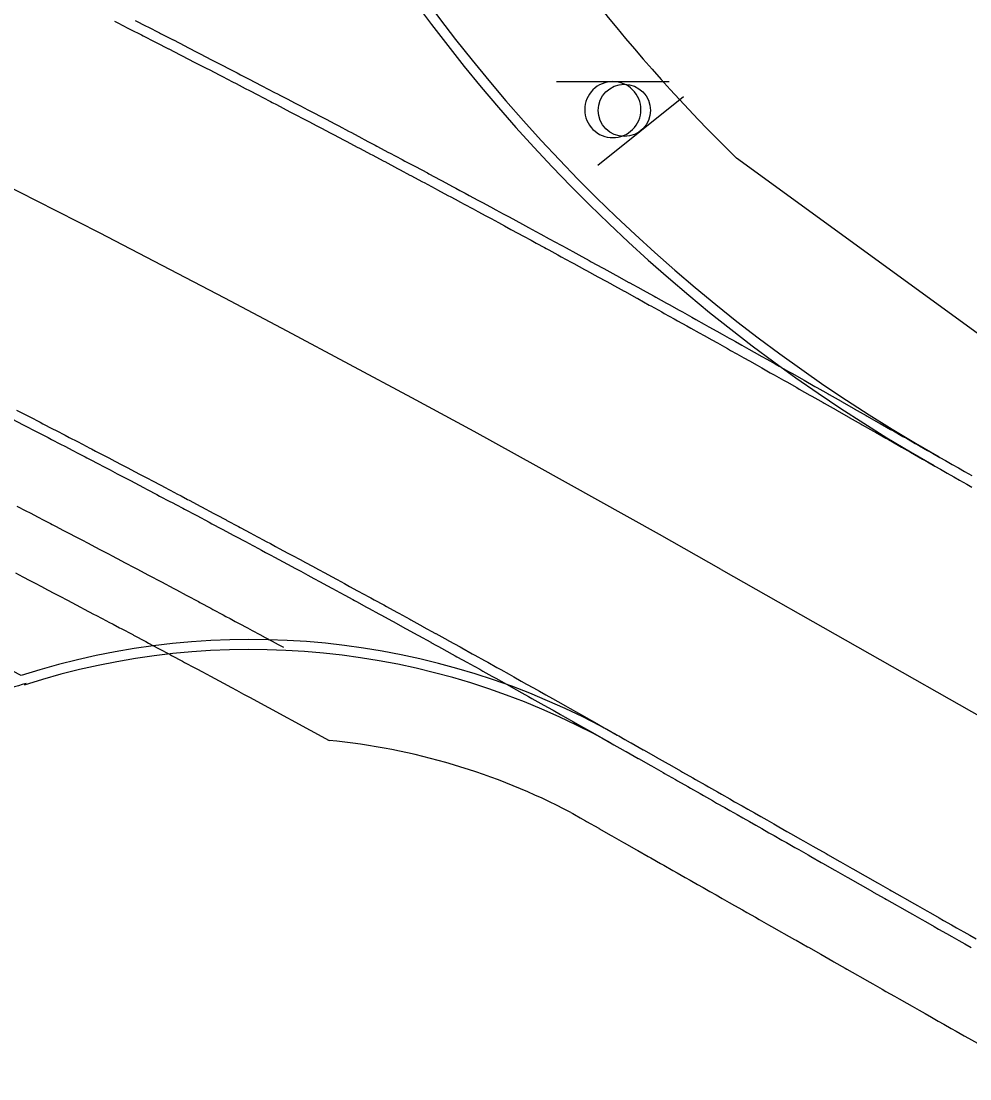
# Model space of a CAD drawing. Extents: x 2145380 to 2157287, y 139568 to 149130.
# Drawn here: x 2153069.8 to 2153133, y 142598.5 to 142668.9 of the extents above; entities that cross this region are included whole.
import ezdxf

# ---------------------------------------------------------------- set-up
doc = ezdxf.new("R2010")
doc.units = 0
for name, color, linetype in [('Default', 7, 'Continuous'), ('PR_PREVIOUSLY CONSTRUCTED', 7, 'Continuous'), ('TOPO_Curb Back', 7, 'Continuous'), ('TOPO_Fence', 7, 'Continuous'), ('TOPO_Sign', 7, 'Continuous')]:
    doc.layers.add(name, color=color, linetype=linetype)

# ---------------------------------------------------------------- blocks, each defined once
blk = doc.blocks.new('EXSIGN')
at = {"layer": 'Default'}
blk.add_line((9.3, 4.42), (-9.3, 4.42), dxfattribs=at)
blk.add_circle((0, 0), 4.42, dxfattribs=at)

msp = doc.modelspace()

# ---------------------------------------------------------------- linework, layer by layer
at = {"layer": 'PR_PREVIOUSLY CONSTRUCTED'}
msp.add_line((2153116.442, 142632.445), (2153267.237, 142546.816), dxfattribs=at)
for points in [[(2153076.03, 142668.951), (2153076.251, 142668.838), (2153076.932, 142668.492), (2153077.102, 142668.405), (2153077.832, 142668.032), (2153077.951, 142667.971), (2153078.733, 142667.571), (2153078.801, 142667.537), (2153079.633, 142667.11), (2153079.65, 142667.101), (2153080.408, 142666.712), (2153080.499, 142666.666), (2153080.533, 142666.648), (2153081.347, 142666.229), (2153081.432, 142666.185), (2153082.195, 142665.792), (2153082.331, 142665.722), (2153083.043, 142665.354), (2153083.229, 142665.257), (2153083.89, 142664.915), (2153084.127, 142664.792), (2153084.737, 142664.476), (2153085.025, 142664.326), (2153085.583, 142664.036), (2153085.922, 142663.859), (2153086.429, 142663.595), (2153086.532, 142663.541), (2153086.819, 142663.392), (2153087.275, 142663.153), (2153087.715, 142662.923), (2153088.121, 142662.711), (2153088.611, 142662.454), (2153088.966, 142662.268), (2153089.507, 142661.984), (2153089.811, 142661.825), (2153090.402, 142661.514), (2153090.655, 142661.38), (2153091.296, 142661.042), (2153091.499, 142660.935), (2153092.191, 142660.57), (2153092.343, 142660.49), (2153092.636, 142660.334), (2153093.085, 142660.097), (2153093.186, 142660.043), (2153093.978, 142659.623), (2153094.029, 142659.596), (2153094.871, 142659.149), (2153095.059, 142659.049), (2153095.713, 142658.7), (2153095.764, 142658.673), (2153096.555, 142658.251), (2153096.656, 142658.197), (2153097.397, 142657.801), (2153097.548, 142657.72), (2153098.238, 142657.351), (2153098.439, 142657.243), (2153098.721, 142657.091), (2153099.078, 142656.9), (2153099.33, 142656.764), (2153099.919, 142656.448), (2153100.221, 142656.285), (2153100.759, 142655.995), (2153101.111, 142655.805), (2153101.598, 142655.542), (2153102.001, 142655.324), (2153102.437, 142655.088), (2153102.89, 142654.842), (2153103.276, 142654.633), (2153103.779, 142654.36), (2153104.115, 142654.178), (2153104.668, 142653.877), (2153104.787, 142653.812), (2153104.953, 142653.722), (2153105.556, 142653.393), (2153105.79, 142653.265), (2153106.443, 142652.908), (2153106.628, 142652.808), (2153107.331, 142652.423), (2153107.465, 142652.35), (2153108.218, 142651.937), (2153108.301, 142651.891), (2153109.104, 142651.45), (2153109.137, 142651.431), (2153109.973, 142650.971), (2153109.99, 142650.962), (2153110.809, 142650.51), (2153110.834, 142650.496), (2153110.875, 142650.473), (2153111.644, 142650.049), (2153111.76, 142649.984), (2153112.478, 142649.586), (2153112.645, 142649.494), (2153113.313, 142649.123), (2153113.529, 142649.003), (2153114.146, 142648.66), (2153114.413, 142648.511), (2153114.98, 142648.196), (2153115.297, 142648.019), (2153115.813, 142647.731), (2153116.18, 142647.526), (2153116.646, 142647.265), (2153116.86, 142647.145), (2153117.062, 142647.032), (2153117.478, 142646.799), (2153117.944, 142646.537), (2153118.31, 142646.332), (2153118.826, 142646.042), (2153119.142, 142645.864), (2153119.707, 142645.545), (2153119.973, 142645.395), (2153120.588, 142645.048), (2153120.804, 142644.926), (2153121.468, 142644.551), (2153121.634, 142644.457), (2153122.348, 142644.052), (2153122.464, 142643.986), (2153122.866, 142643.758), (2153122.867, 142643.757), (2153123.224, 142643.555), (2153123.289, 142643.518), (2153124.093, 142643.061), (2153124.11, 142643.052), (2153124.93, 142642.586), (2153124.963, 142642.567), (2153125.75, 142642.12), (2153125.832, 142642.074), (2153126.571, 142641.654), (2153126.702, 142641.58), (2153127.391, 142641.189), (2153127.571, 142641.086), (2153128.211, 142640.723), (2153128.441, 142640.592), (2153129.032, 142640.257), (2153129.311, 142640.098), (2153129.852, 142639.791), (2153130.18, 142639.605), (2153130.672, 142639.325), (2153131.05, 142639.111), (2153131.493, 142638.859), (2153131.919, 142638.617), (2153132.313, 142638.394), (2153132.789, 142638.123), (2153133.134, 142637.928)], [(2153077.405, 142669), (2153078.136, 142668.627), (2153078.255, 142668.566), (2153079.037, 142668.166), (2153079.105, 142668.131), (2153079.938, 142667.704), (2153079.955, 142667.696), (2153080.714, 142667.306), (2153080.804, 142667.259), (2153080.838, 142667.242), (2153081.653, 142666.823), (2153081.738, 142666.779), (2153082.501, 142666.385), (2153082.637, 142666.315), (2153083.349, 142665.947), (2153083.536, 142665.85), (2153084.197, 142665.508), (2153084.434, 142665.385), (2153085.044, 142665.068), (2153085.333, 142664.918), (2153085.892, 142664.628), (2153086.23, 142664.451), (2153086.738, 142664.187), (2153086.84, 142664.133), (2153087.128, 142663.984), (2153087.584, 142663.745), (2153088.024, 142663.515), (2153088.43, 142663.303), (2153088.921, 142663.046), (2153089.276, 142662.859), (2153089.817, 142662.575), (2153090.121, 142662.416), (2153090.713, 142662.105), (2153090.966, 142661.971), (2153091.608, 142661.633), (2153091.811, 142661.526), (2153092.503, 142661.16), (2153092.655, 142661.08), (2153092.948, 142660.925), (2153093.397, 142660.687), (2153093.498, 142660.633), (2153094.291, 142660.213), (2153094.342, 142660.186), (2153095.185, 142659.738), (2153095.372, 142659.638), (2153096.027, 142659.289), (2153096.078, 142659.262), (2153096.87, 142658.84), (2153096.971, 142658.786), (2153097.712, 142658.39), (2153097.863, 142658.309), (2153098.553, 142657.939), (2153098.755, 142657.831), (2153099.037, 142657.679), (2153099.394, 142657.488), (2153099.647, 142657.352), (2153100.235, 142657.036), (2153100.538, 142656.873), (2153101.076, 142656.583), (2153101.428, 142656.392), (2153101.916, 142656.129), (2153102.319, 142655.911), (2153102.755, 142655.675), (2153103.209, 142655.429), (2153103.595, 142655.22), (2153104.098, 142654.947), (2153104.433, 142654.764), (2153104.987, 142654.463), (2153105.107, 142654.398), (2153105.272, 142654.308), (2153105.876, 142653.979), (2153106.11, 142653.851), (2153106.764, 142653.494), (2153106.948, 142653.393), (2153107.651, 142653.008), (2153107.785, 142652.935), (2153108.539, 142652.522), (2153108.622, 142652.476), (2153109.426, 142652.035), (2153109.459, 142652.016), (2153110.295, 142651.556), (2153110.312, 142651.547), (2153111.131, 142651.095), (2153111.156, 142651.081), (2153111.198, 142651.058), (2153111.967, 142650.633), (2153112.084, 142650.568), (2153112.802, 142650.17), (2153112.969, 142650.078), (2153113.637, 142649.707), (2153113.854, 142649.587), (2153114.471, 142649.243), (2153114.738, 142649.095), (2153115.305, 142648.779), (2153115.622, 142648.602), (2153116.139, 142648.313), (2153116.505, 142648.109), (2153116.972, 142647.848), (2153117.186, 142647.728), (2153117.388, 142647.614), (2153117.805, 142647.381), (2153118.271, 142647.119), (2153118.637, 142646.914), (2153119.153, 142646.624), (2153119.469, 142646.446), (2153120.035, 142646.127), (2153120.301, 142645.977), (2153120.916, 142645.63), (2153121.132, 142645.508), (2153121.797, 142645.132), (2153121.963, 142645.038), (2153122.678, 142644.633), (2153122.794, 142644.567), (2153123.196, 142644.339), (2153123.197, 142644.338), (2153123.553, 142644.136), (2153123.619, 142644.098), (2153124.423, 142643.642), (2153124.439, 142643.633), (2153125.26, 142643.167), (2153125.292, 142643.148), (2153126.08, 142642.701), (2153126.162, 142642.654), (2153126.9, 142642.235), (2153127.032, 142642.16), (2153127.721, 142641.769), (2153127.901, 142641.667), (2153128.541, 142641.303), (2153128.771, 142641.173), (2153129.361, 142640.837), (2153129.64, 142640.679), (2153130.182, 142640.372), (2153130.51, 142640.185), (2153131.002, 142639.906), (2153131.38, 142639.691), (2153131.822, 142639.44), (2153132.249, 142639.198), (2153132.643, 142638.974), (2153133.119, 142638.704)], [(2153069.514, 142643.055), (2153070.26, 142642.671), (2153070.392, 142642.602), (2153071.088, 142642.242), (2153071.27, 142642.148), (2153071.916, 142641.814), (2153072.148, 142641.693), (2153072.744, 142641.384), (2153073.026, 142641.238), (2153073.572, 142640.954), (2153073.903, 142640.782), (2153074.399, 142640.523), (2153074.499, 142640.471), (2153074.779, 142640.324), (2153075.226, 142640.091), (2153075.656, 142639.867), (2153076.052, 142639.659), (2153076.532, 142639.408), (2153076.879, 142639.226), (2153077.407, 142638.949), (2153077.704, 142638.793), (2153078.282, 142638.489), (2153078.53, 142638.358), (2153079.157, 142638.028), (2153079.355, 142637.923), (2153080.031, 142637.566), (2153080.179, 142637.488), (2153080.466, 142637.336), (2153080.905, 142637.104), (2153081.004, 142637.051), (2153081.778, 142636.641), (2153081.828, 142636.614), (2153082.651, 142636.177), (2153082.835, 142636.079), (2153083.475, 142635.738), (2153083.524, 142635.712), (2153084.297, 142635.299), (2153084.396, 142635.246), (2153085.12, 142634.859), (2153085.268, 142634.78), (2153085.942, 142634.419), (2153086.139, 142634.313), (2153086.415, 142634.165), (2153086.764, 142633.978), (2153087.01, 142633.846), (2153087.585, 142633.536), (2153087.881, 142633.377), (2153088.406, 142633.094), (2153088.751, 142632.908), (2153089.227, 142632.651), (2153089.621, 142632.438), (2153090.048, 142632.207), (2153090.49, 142631.967), (2153090.868, 142631.763), (2153091.359, 142631.496), (2153091.687, 142631.317), (2153092.228, 142631.023), (2153092.345, 142630.96), (2153092.506, 142630.872), (2153093.096, 142630.55), (2153093.325, 142630.425), (2153093.964, 142630.076), (2153094.144, 142629.978), (2153094.831, 142629.602), (2153094.962, 142629.53), (2153095.698, 142629.127), (2153095.78, 142629.082), (2153096.564, 142628.65), (2153096.597, 142628.632), (2153097.414, 142628.183), (2153097.43, 142628.174), (2153098.231, 142627.732), (2153098.255, 142627.719), (2153098.296, 142627.696), (2153099.047, 142627.281), (2153099.161, 142627.218), (2153099.863, 142626.829), (2153100.026, 142626.739), (2153100.679, 142626.377), (2153100.891, 142626.259), (2153101.494, 142625.923), (2153101.754, 142625.778), (2153102.309, 142625.469), (2153102.618, 142625.297), (2153103.123, 142625.015), (2153103.481, 142624.815), (2153103.937, 142624.56), (2153104.146, 142624.443), (2153104.344, 142624.332), (2153104.751, 142624.104), (2153105.206, 142623.848), (2153105.564, 142623.647), (2153106.068, 142623.364), (2153106.377, 142623.19), (2153106.929, 142622.879), (2153107.189, 142622.732), (2153107.791, 142622.393), (2153108.002, 142622.274), (2153108.651, 142621.906), (2153108.813, 142621.814), (2153109.511, 142621.419), (2153109.625, 142621.355), (2153110.018, 142621.131), (2153110.019, 142621.131), (2153110.375, 142620.929), (2153110.441, 142620.891), (2153111.245, 142620.435), (2153111.261, 142620.425), (2153112.081, 142619.96), (2153112.114, 142619.941), (2153112.902, 142619.494), (2153112.984, 142619.447), (2153113.722, 142619.028), (2153113.853, 142618.953), (2153114.543, 142618.562), (2153114.723, 142618.46), (2153115.363, 142618.096), (2153115.593, 142617.966), (2153116.183, 142617.63), (2153116.462, 142617.472), (2153117.004, 142617.165), (2153117.332, 142616.978), (2153117.824, 142616.699), (2153118.201, 142616.484), (2153118.644, 142616.233), (2153119.071, 142615.991), (2153119.465, 142615.767), (2153119.94, 142615.497), (2153120.285, 142615.301), (2153120.81, 142615.003), (2153121.105, 142614.835), (2153121.68, 142614.509), (2153121.926, 142614.37), (2153122.549, 142614.015), (2153122.746, 142613.904), (2153123.419, 142613.522), (2153123.566, 142613.438), (2153124.288, 142613.028), (2153124.387, 142612.972), (2153125.158, 142612.534), (2153125.207, 142612.506), (2153126.028, 142612.04), (2153126.848, 142611.574), (2153126.897, 142611.547), (2153127.668, 142611.109), (2153127.767, 142611.053), (2153128.489, 142610.643), (2153128.636, 142610.559), (2153129.309, 142610.177), (2153129.506, 142610.065), (2153130.129, 142609.711), (2153130.375, 142609.571), (2153130.95, 142609.245), (2153131.245, 142609.078), (2153131.77, 142608.779), (2153132.115, 142608.584), (2153132.59, 142608.314), (2153132.984, 142608.09), (2153133.411, 142607.848)], [(2153069.208, 142642.462), (2153069.953, 142642.077), (2153070.086, 142642.009), (2153070.781, 142641.649), (2153070.964, 142641.555), (2153071.609, 142641.221), (2153071.841, 142641.101), (2153072.437, 142640.791), (2153072.718, 142640.645), (2153073.264, 142640.362), (2153073.594, 142640.189), (2153074.09, 142639.931), (2153074.19, 142639.879), (2153074.471, 142639.733), (2153074.917, 142639.5), (2153075.346, 142639.275), (2153075.743, 142639.068), (2153076.222, 142638.817), (2153076.568, 142638.635), (2153077.097, 142638.358), (2153077.394, 142638.202), (2153077.971, 142637.898), (2153078.219, 142637.767), (2153078.845, 142637.437), (2153079.043, 142637.333), (2153079.719, 142636.976), (2153079.867, 142636.897), (2153080.154, 142636.746), (2153080.592, 142636.514), (2153080.691, 142636.461), (2153081.465, 142636.051), (2153081.515, 142636.025), (2153082.338, 142635.587), (2153082.521, 142635.49), (2153083.161, 142635.149), (2153083.21, 142635.123), (2153083.983, 142634.71), (2153084.082, 142634.658), (2153084.805, 142634.271), (2153084.953, 142634.192), (2153085.627, 142633.831), (2153085.824, 142633.725), (2153086.099, 142633.577), (2153086.448, 142633.39), (2153086.694, 142633.257), (2153087.269, 142632.948), (2153087.564, 142632.789), (2153088.09, 142632.506), (2153088.434, 142632.32), (2153088.91, 142632.063), (2153089.303, 142631.851), (2153089.73, 142631.62), (2153090.172, 142631.38), (2153090.549, 142631.176), (2153091.041, 142630.909), (2153091.368, 142630.731), (2153091.909, 142630.437), (2153092.025, 142630.373), (2153092.187, 142630.285), (2153092.776, 142629.964), (2153093.005, 142629.839), (2153093.643, 142629.491), (2153093.823, 142629.392), (2153094.51, 142629.016), (2153094.641, 142628.945), (2153095.377, 142628.541), (2153095.458, 142628.496), (2153096.243, 142628.065), (2153096.275, 142628.047), (2153097.092, 142627.598), (2153097.108, 142627.589), (2153097.908, 142627.148), (2153097.932, 142627.134), (2153097.973, 142627.112), (2153098.724, 142626.697), (2153098.838, 142626.634), (2153099.539, 142626.245), (2153099.702, 142626.155), (2153100.354, 142625.793), (2153100.566, 142625.675), (2153101.169, 142625.34), (2153101.43, 142625.195), (2153101.983, 142624.886), (2153102.293, 142624.714), (2153102.797, 142624.432), (2153103.155, 142624.232), (2153103.611, 142623.977), (2153103.82, 142623.86), (2153104.018, 142623.749), (2153104.424, 142623.522), (2153104.879, 142623.266), (2153105.237, 142623.065), (2153105.741, 142622.782), (2153106.049, 142622.608), (2153106.602, 142622.297), (2153106.861, 142622.151), (2153107.462, 142621.812), (2153107.673, 142621.692), (2153108.322, 142621.325), (2153108.484, 142621.233), (2153109.182, 142620.838), (2153109.295, 142620.774), (2153109.688, 142620.551), (2153109.689, 142620.55), (2153110.045, 142620.348), (2153110.111, 142620.311), (2153110.915, 142619.854), (2153110.931, 142619.845), (2153111.752, 142619.379), (2153111.785, 142619.36), (2153112.572, 142618.913), (2153112.654, 142618.867), (2153113.392, 142618.447), (2153113.524, 142618.373), (2153114.213, 142617.982), (2153114.393, 142617.879), (2153115.033, 142617.516), (2153115.263, 142617.385), (2153115.854, 142617.05), (2153116.132, 142616.891), (2153116.674, 142616.584), (2153117.002, 142616.398), (2153117.494, 142616.118), (2153117.872, 142615.904), (2153118.315, 142615.652), (2153118.741, 142615.41), (2153119.135, 142615.186), (2153119.611, 142614.916), (2153119.955, 142614.721), (2153120.48, 142614.422), (2153120.776, 142614.255), (2153121.35, 142613.929), (2153121.596, 142613.789), (2153122.22, 142613.435), (2153122.416, 142613.323), (2153123.089, 142612.941), (2153123.237, 142612.857), (2153123.959, 142612.447), (2153124.057, 142612.391), (2153124.828, 142611.954), (2153124.877, 142611.926), (2153125.698, 142611.46), (2153126.518, 142610.994), (2153126.567, 142610.966), (2153127.339, 142610.528), (2153127.437, 142610.472), (2153128.159, 142610.062), (2153128.307, 142609.978), (2153128.979, 142609.596), (2153129.176, 142609.485), (2153129.8, 142609.131), (2153130.046, 142608.991), (2153130.62, 142608.665), (2153130.915, 142608.497), (2153131.44, 142608.199), (2153131.785, 142608.003), (2153132.261, 142607.733), (2153132.654, 142607.509), (2153133.081, 142607.267)], [(2153069.539, 142636.662), (2153070.133, 142636.354), (2153070.412, 142636.209), (2153070.956, 142635.926), (2153071.285, 142635.755), (2153071.779, 142635.497), (2153071.878, 142635.446), (2153072.157, 142635.3), (2153072.601, 142635.068), (2153073.029, 142634.844), (2153073.424, 142634.638), (2153073.901, 142634.388), (2153074.245, 142634.207), (2153074.772, 142633.931), (2153075.067, 142633.776), (2153075.643, 142633.473), (2153075.888, 142633.344), (2153076.513, 142633.014), (2153076.709, 142632.911), (2153077.383, 142632.555), (2153077.53, 142632.477), (2153077.815, 142632.326), (2153078.252, 142632.095), (2153078.349, 142632.044), (2153079.122, 142631.634), (2153079.169, 142631.609), (2153079.99, 142631.172), (2153080.171, 142631.076), (2153080.809, 142630.736), (2153080.857, 142630.711), (2153081.628, 142630.299), (2153081.725, 142630.248), (2153082.447, 142629.862), (2153082.593, 142629.784), (2153083.264, 142629.424), (2153083.46, 142629.319), (2153083.734, 142629.172), (2153084.082, 142628.985), (2153084.327, 142628.854), (2153084.899, 142628.546), (2153085.193, 142628.387), (2153085.716, 142628.105), (2153086.059, 142627.921), (2153086.533, 142627.665), (2153086.924, 142627.453), (2153087.284, 142627.258)], [(2153069.437, 142632.207), (2153069.93, 142631.95), (2153070.028, 142631.899), (2153070.306, 142631.754), (2153070.749, 142631.523), (2153071.175, 142631.3), (2153071.568, 142631.094), (2153072.044, 142630.845), (2153072.387, 142630.665), (2153072.912, 142630.39), (2153073.206, 142630.235), (2153073.78, 142629.933), (2153074.024, 142629.805), (2153074.647, 142629.476), (2153074.842, 142629.374), (2153075.514, 142629.018), (2153075.66, 142628.941), (2153075.944, 142628.791), (2153076.38, 142628.56), (2153076.476, 142628.509), (2153077.247, 142628.101), (2153077.293, 142628.076), (2153078.112, 142627.641), (2153078.292, 142627.545), (2153078.928, 142627.206), (2153078.975, 142627.181), (2153079.744, 142626.771), (2153079.84, 142626.72), (2153080.56, 142626.335), (2153080.704, 142626.258), (2153081.375, 142625.898), (2153081.569, 142625.794), (2153081.843, 142625.647), (2153082.189, 142625.461), (2153082.432, 142625.331), (2153083.004, 142625.023), (2153083.296, 142624.866), (2153083.817, 142624.585), (2153084.159, 142624.401), (2153084.631, 142624.146), (2153085.021, 142623.935), (2153090.325, 142621.064)], [(2153106.414, 142616.269), (2153106.547, 142616.193), (2153106.66, 142616.129), (2153107.051, 142615.907), (2153107.052, 142615.907), (2153107.409, 142615.704), (2153107.474, 142615.667), (2153108.278, 142615.211), (2153108.295, 142615.201), (2153109.115, 142614.735), (2153109.148, 142614.717), (2153109.935, 142614.27), (2153110.017, 142614.223), (2153110.756, 142613.804), (2153110.887, 142613.729), (2153111.576, 142613.338), (2153111.756, 142613.235), (2153112.396, 142612.872), (2153112.626, 142612.742), (2153113.217, 142612.406), (2153113.496, 142612.248), (2153114.037, 142611.94), (2153114.365, 142611.754), (2153114.857, 142611.475), (2153115.235, 142611.26), (2153115.678, 142611.009), (2153116.104, 142610.767), (2153116.498, 142610.543), (2153116.974, 142610.273), (2153117.318, 142610.077), (2153117.844, 142609.779), (2153118.139, 142609.611), (2153118.713, 142609.285), (2153118.959, 142609.145), (2153119.583, 142608.791), (2153119.78, 142608.68), (2153120.452, 142608.298), (2153120.6, 142608.214), (2153121.322, 142607.804), (2153121.42, 142607.748), (2153122.191, 142607.31), (2153122.241, 142607.282), (2153123.061, 142606.816), (2153123.881, 142606.35), (2153123.931, 142606.322), (2153124.702, 142605.884), (2153124.8, 142605.829), (2153125.522, 142605.419), (2153125.67, 142605.335), (2153126.342, 142604.953), (2153126.539, 142604.841), (2153127.163, 142604.487), (2153127.409, 142604.347), (2153127.983, 142604.021), (2153128.278, 142603.853), (2153128.804, 142603.555), (2153129.148, 142603.36), (2153129.624, 142603.089), (2153130.018, 142602.866), (2153130.444, 142602.624), (2153130.887, 142602.372), (2153131.265, 142602.158), (2153131.757, 142601.878), (2153132.085, 142601.692), (2153132.626, 142601.384), (2153132.905, 142601.226), (2153133.496, 142600.891)]]:
    msp.add_lwpolyline(points, dxfattribs=at)
for centre, radius, start, end in [((2152550.597, 141635.98), 1145.916, 60.409832, 90.409832), ((2153184.935, 142735.01), 110, 180.78457, 240.40983), ((2153184.935, 142735.01), 109.333, 180.78457, 240.40983), ((2152550.597, 141635.98), 1117.366, 62.310179, 66.59337), ((2153085.112, 142577.776), 50, 60.78811, 107.8087), ((2153085.112, 142577.776), 49.333, 60.9519, 107.8087), ((2153086.033, 142577.274), 44, 62.4059, 84.40241)]:
    msp.add_arc(centre, radius, start, end, dxfattribs=at)
at = {"layer": 'TOPO_Curb Back'}
msp.add_arc((2153084.547, 142575.66), 51.254, 106.30382, 111.19796, dxfattribs=at)
at = {"layer": 'TOPO_Fence'}
msp.add_lwpolyline([(2153323.018, 142539.442), (2153258.606, 142574.853), (2153251.864, 142588.439), (2153230.744, 142601.022), (2153214.534, 142600.273), (2153156.586, 142633.432), (2153136.901, 142645.68), (2153117.453, 142659.829)], dxfattribs=at)
msp.add_arc((2153196.589, 142740.55), 113.042, 196.26138, 225.56832, dxfattribs=at)
at = {"layer": 'TOPO_Sign'}
for points in [[(2153105.47, 142664.93), (2153112.963, 142664.936)], [(2153109.22, 142664.929), (2153109.22, 142664.929)], [(2153107.352, 142663.061), (2153107.352, 142663.061)], [(2153111.088, 142663.061), (2153111.088, 142663.061)], [(2153109.22, 142661.194), (2153109.22, 142661.194)]]:
    msp.add_lwpolyline(points, dxfattribs=at)
for start, end in [(89.99996, 180.00004), (359.99996, 90.00004), (179.99996, 270.00004), (269.99996, 0.00004)]:
    msp.add_arc((2153109.22, 142663.061), 1.868, start, end, dxfattribs=at)

# ---------------------------------------------------------------- block references
at = {"layer": 'TOPO_Sign', "xscale": 0.39370000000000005, "yscale": 0.3937, "rotation": -141.3216302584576}
msp.add_blockref('EXSIGN', (2153109.986, 142663.01), dxfattribs=at)

doc.saveas('drawing.dxf')
